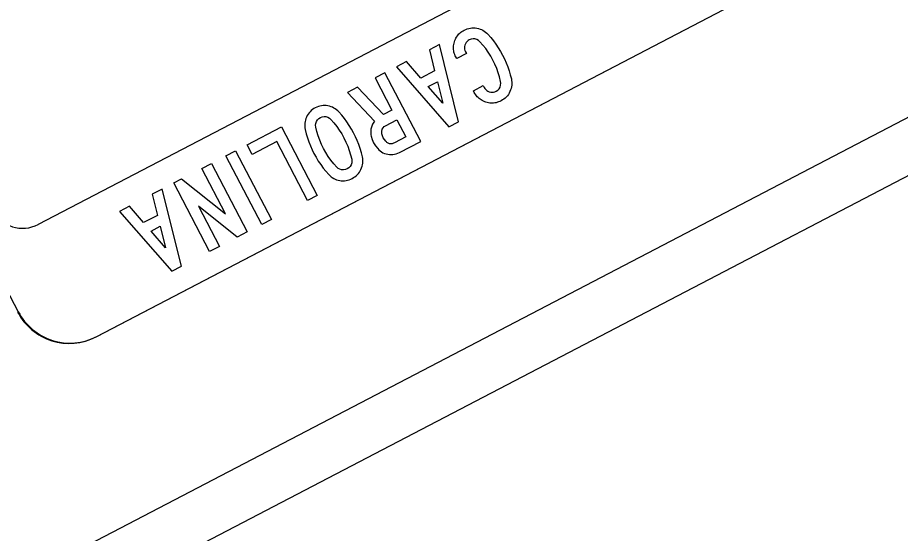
# Model space of a CAD drawing. Extents: x 2001876 to 2025694, y 804561 to 868938.
# Drawn here: x 2011022.54 to 2011065.83, y 824414.51 to 824439.81 of the extents above; entities that cross this region are included whole.
import ezdxf

# ---------------------------------------------------------------- set-up
doc = ezdxf.new("R2010")
doc.units = 0
doc.layers.add('TR SN EXTRUDED PANEL SIGNS- MOUNTED OVERHEAD', color=7, linetype='Continuous')

msp = doc.modelspace()

# ---------------------------------------------------------------- linework, layer by layer
at = {"layer": 'TR SN EXTRUDED PANEL SIGNS- MOUNTED OVERHEAD'}
for p, q in [((2011026.383, 824424.154), (2011088.68, 824456.645)), ((2011026.415, 824424.171), (2011088.712, 824456.662)), ((2011023.548, 824429.668), (2011023.549, 824429.668)), ((2011022.569, 824425.379), (2011022.569, 824425.379)), ((2011026.416, 824424.17), (2011026.415, 824424.171))]:
    msp.add_line(p, q, dxfattribs=at)
for points in [[(2011085.839, 824462.17), (2011085.839, 824462.171), (2011062.843, 824450.162), (2011062.973, 824450.028), (2011063.846, 824450.254), (2011064.256, 824449.938), (2011064.664, 824449.978), (2011065.246, 824449.85), (2011065.938, 824449.04), (2011065.476, 824446.779), (2011063.644, 824444.795), (2011063.559, 824444.393), (2011057.849, 824441.676), (2011055.943, 824442.55), (2011052.502, 824440.832), (2011050.942, 824441.363), (2011047.871, 824442.353), (2011023.548, 824429.668)], [(2011004.119, 824460.757), (2011004.118, 824460.756), (2011022.569, 824425.379)], [(2011044.071, 824437.796), (2011044.027, 824437.88), (2011043.997, 824437.94), (2011043.973, 824438), (2011043.953, 824438.06), (2011043.937, 824438.121), (2011043.925, 824438.182), (2011043.917, 824438.244), (2011043.913, 824438.306), (2011043.915, 824438.369), (2011043.92, 824438.431), (2011043.929, 824438.495), (2011043.943, 824438.558), (2011043.961, 824438.622), (2011043.983, 824438.685), (2011044.007, 824438.745), (2011044.036, 824438.803), (2011044.067, 824438.857), (2011044.103, 824438.909), (2011044.141, 824438.958), (2011044.183, 824439.005), (2011044.228, 824439.048), (2011044.276, 824439.089), (2011044.328, 824439.127), (2011044.382, 824439.163), (2011044.441, 824439.195), (2011044.515, 824439.231), (2011044.589, 824439.259), (2011044.665, 824439.28), (2011044.742, 824439.296), (2011044.82, 824439.304), (2011044.898, 824439.306), (2011044.977, 824439.301), (2011045.057, 824439.29), (2011045.138, 824439.273), (2011045.214, 824439.25), (2011045.286, 824439.221), (2011045.357, 824439.187), (2011045.423, 824439.147), (2011045.487, 824439.102), (2011045.547, 824439.05), (2011045.605, 824438.994), (2011045.742, 824438.837), (2011045.872, 824438.675), (2011045.995, 824438.508), (2011046.112, 824438.334), (2011046.221, 824438.154), (2011046.323, 824437.969), (2011046.415, 824437.783), (2011046.499, 824437.594), (2011046.574, 824437.401), (2011046.642, 824437.205), (2011046.7, 824437.005), (2011046.752, 824436.802), (2011046.765, 824436.722), (2011046.773, 824436.644), (2011046.774, 824436.565), (2011046.769, 824436.488), (2011046.757, 824436.41), (2011046.739, 824436.334), (2011046.715, 824436.258), (2011046.683, 824436.182), (2011046.646, 824436.109), (2011046.605, 824436.041), (2011046.558, 824435.977), (2011046.506, 824435.918), (2011046.45, 824435.864), (2011046.388, 824435.814), (2011046.321, 824435.768), (2011046.25, 824435.727), (2011046.189, 824435.698), (2011046.129, 824435.673), (2011046.069, 824435.653), (2011046.007, 824435.636), (2011045.946, 824435.625), (2011045.883, 824435.617), (2011045.822, 824435.614), (2011045.759, 824435.614), (2011045.696, 824435.619), (2011045.633, 824435.629), (2011045.569, 824435.643), (2011045.506, 824435.661), (2011045.443, 824435.683), (2011045.383, 824435.708), (2011045.325, 824435.736), (2011045.271, 824435.768), (2011045.219, 824435.803), (2011045.17, 824435.841), (2011045.124, 824435.883), (2011045.081, 824435.928), (2011045.04, 824435.976), (2011045.002, 824436.027), (2011044.966, 824436.082), (2011044.935, 824436.14), (2011044.891, 824436.224), (2011045.367, 824436.473), (2011045.411, 824436.388), (2011045.448, 824436.328), (2011045.492, 824436.275), (2011045.544, 824436.232), (2011045.603, 824436.197)], [(2011045.603, 824436.197), (2011045.669, 824436.17), (2011045.739, 824436.154), (2011045.806, 824436.148), (2011045.873, 824436.154), (2011045.94, 824436.171), (2011046.004, 824436.199), (2011046.083, 824436.252), (2011046.148, 824436.32), (2011046.198, 824436.403), (2011046.227, 824436.493), (2011046.237, 824436.587), (2011046.226, 824436.682), (2011046.173, 824436.897), (2011046.108, 824437.108), (2011046.033, 824437.316), (2011045.945, 824437.519), (2011045.847, 824437.72), (2011045.738, 824437.917), (2011045.621, 824438.106), (2011045.493, 824438.288), (2011045.357, 824438.462), (2011045.211, 824438.628), (2011045.14, 824438.69), (2011045.058, 824438.735), (2011044.967, 824438.762), (2011044.871, 824438.768), (2011044.778, 824438.754), (2011044.689, 824438.719), (2011044.63, 824438.682), (2011044.578, 824438.638), (2011044.534, 824438.586), (2011044.5, 824438.528), (2011044.474, 824438.462), (2011044.458, 824438.393), (2011044.452, 824438.325), (2011044.458, 824438.259), (2011044.475, 824438.193), (2011044.503, 824438.128), (2011044.547, 824438.045), (2011044.071, 824437.796), (2011044.071, 824437.796)], [(2011043.688, 824434.454), (2011044.162, 824434.701), (2011043.222, 824438.491), (2011042.732, 824438.235), (2011042.99, 824437.198), (2011042.311, 824436.845), (2011041.609, 824437.65), (2011041.119, 824437.394), (2011043.688, 824434.454)], [(2011040.044, 824434.736), (2011040.008, 824434.688), (2011039.976, 824434.639), (2011039.948, 824434.59), (2011039.923, 824434.54), (2011039.903, 824434.489), (2011039.886, 824434.437), (2011039.872, 824434.384), (2011039.861, 824434.331), (2011039.855, 824434.277), (2011039.852, 824434.222), (2011039.853, 824434.166), (2011039.856, 824434.109), (2011039.865, 824434.052), (2011039.876, 824433.994), (2011039.925, 824433.828), (2011039.996, 824433.667), (2011040.086, 824433.518), (2011040.196, 824433.382), (2011040.254, 824433.322), (2011040.317, 824433.268), (2011040.384, 824433.222), (2011040.454, 824433.182), (2011040.529, 824433.149), (2011040.608, 824433.123), (2011040.692, 824433.104), (2011040.777, 824433.092), (2011040.861, 824433.088), (2011040.943, 824433.092), (2011041.025, 824433.104), (2011041.106, 824433.125), (2011041.185, 824433.153), (2011041.263, 824433.189), (2011042.304, 824433.732), (2011040.549, 824437.097), (2011040.073, 824436.849), (2011040.896, 824435.272), (2011040.476, 824435.053), (2011039.198, 824436.393), (2011038.708, 824436.137), (2011040.044, 824434.736)], [(2011043.122, 824436.662), (2011043.388, 824435.613), (2011042.675, 824436.429), (2011043.122, 824436.662)], [(2011037.171, 824432.955), (2011037.281, 824432.774), (2011037.4, 824432.599), (2011037.523, 824432.431), (2011037.655, 824432.269), (2011037.794, 824432.113), (2011037.85, 824432.056), (2011037.909, 824432.006), (2011037.971, 824431.96), (2011038.037, 824431.921), (2011038.107, 824431.888), (2011038.178, 824431.859), (2011038.253, 824431.837), (2011038.332, 824431.82), (2011038.412, 824431.81), (2011038.491, 824431.806), (2011038.568, 824431.808), (2011038.645, 824431.817), (2011038.721, 824431.832), (2011038.797, 824431.854), (2011038.871, 824431.882), (2011038.945, 824431.918), (2011039.016, 824431.958), (2011039.081, 824432.002), (2011039.142, 824432.052), (2011039.198, 824432.106), (2011039.25, 824432.164), (2011039.297, 824432.227), (2011039.337, 824432.294), (2011039.374, 824432.366), (2011039.405, 824432.44), (2011039.43, 824432.516), (2011039.448, 824432.591), (2011039.46, 824432.667), (2011039.466, 824432.744), (2011039.465, 824432.821), (2011039.459, 824432.9), (2011039.445, 824432.978), (2011039.395, 824433.181), (2011039.336, 824433.382), (2011039.268, 824433.579), (2011039.192, 824433.775), (2011039.108, 824433.967), (2011039.014, 824434.157), (2011038.913, 824434.341), (2011038.804, 824434.519), (2011038.688, 824434.692), (2011038.565, 824434.86), (2011038.434, 824435.024), (2011038.296, 824435.182), (2011038.239, 824435.238), (2011038.18, 824435.289), (2011038.117, 824435.335), (2011038.051, 824435.374), (2011037.981, 824435.409), (2011037.909, 824435.438), (2011037.833, 824435.461), (2011037.754, 824435.479), (2011037.672, 824435.49), (2011037.593, 824435.495), (2011037.514, 824435.493), (2011037.437, 824435.485), (2011037.36, 824435.47), (2011037.285, 824435.449), (2011037.21, 824435.42), (2011037.136, 824435.386), (2011037.065, 824435.345), (2011036.998, 824435.299), (2011036.936, 824435.249), (2011036.88, 824435.195), (2011036.828, 824435.136), (2011036.783, 824435.072), (2011036.741, 824435.004), (2011036.705, 824434.932), (2011036.674, 824434.856), (2011036.65, 824434.781), (2011036.633, 824434.705), (2011036.622, 824434.628), (2011036.616, 824434.55), (2011036.618, 824434.472), (2011036.627, 824434.394), (2011036.642, 824434.315), (2011036.691, 824434.111), (2011036.75, 824433.91), (2011036.817, 824433.713), (2011036.893, 824433.519), (2011036.976, 824433.329), (2011037.069, 824433.143), (2011037.171, 824432.955)], [(2011037.447, 824433.591), (2011037.36, 824433.796), (2011037.283, 824434.005), (2011037.217, 824434.218), (2011037.162, 824434.435), (2011037.152, 824434.528), (2011037.162, 824434.619), (2011037.192, 824434.709), (2011037.241, 824434.79), (2011037.305, 824434.857), (2011037.385, 824434.909), (2011037.474, 824434.944), (2011037.565, 824434.958), (2011037.659, 824434.95), (2011037.75, 824434.923), (2011037.831, 824434.878), (2011037.902, 824434.816), (2011038.049, 824434.647), (2011038.186, 824434.472), (2011038.313, 824434.291), (2011038.43, 824434.102), (2011038.538, 824433.908), (2011038.637, 824433.706), (2011038.725, 824433.501), (2011038.801, 824433.292), (2011038.866, 824433.079), (2011038.92, 824432.864), (2011038.931, 824432.77), (2011038.921, 824432.679), (2011038.89, 824432.589), (2011038.843, 824432.509), (2011038.779, 824432.442), (2011038.699, 824432.389), (2011038.61, 824432.354), (2011038.519, 824432.34), (2011038.424, 824432.346), (2011038.334, 824432.372), (2011038.254, 824432.415), (2011038.184, 824432.475), (2011038.039, 824432.642), (2011037.903, 824432.818), (2011037.775, 824433), (2011037.655, 824433.191), (2011037.546, 824433.39), (2011037.447, 824433.591)], [(2011041.58, 824433.96), (2011041.015, 824433.666), (2011040.978, 824433.648), (2011040.942, 824433.635), (2011040.906, 824433.625), (2011040.872, 824433.619), (2011040.838, 824433.617), (2011040.805, 824433.619), (2011040.772, 824433.625), (2011040.74, 824433.634), (2011040.709, 824433.647), (2011040.678, 824433.665), (2011040.649, 824433.686), (2011040.62, 824433.711), (2011040.592, 824433.74), (2011040.526, 824433.823), (2011040.47, 824433.916), (2011040.427, 824434.012), (2011040.397, 824434.113), (2011040.391, 824434.227), (2011040.421, 824434.339), (2011040.46, 824434.407), (2011040.512, 824434.463), (2011040.577, 824434.506), (2011041.142, 824434.8), (2011041.58, 824433.96)], [(2011030.094, 824427.364), (2011030.568, 824427.611), (2011029.629, 824431.401), (2011029.138, 824431.145), (2011029.396, 824430.108), (2011028.717, 824429.755), (2011028.015, 824430.56), (2011027.525, 824430.304), (2011030.094, 824427.364)], [(2011029.528, 824429.572), (2011029.794, 824428.523), (2011029.081, 824429.339), (2011029.528, 824429.572)]]:
    msp.add_lwpolyline(points, dxfattribs=at)
for points in [[(2010868.94, 824332.039), (2011104.789, 824455.046), (2011105.961, 824452.8), (2010870.111, 824329.792), (2010868.94, 824332.039)], [(2011033.794, 824433.574), (2011035.478, 824434.452), (2011037.233, 824431.087), (2011036.756, 824430.839), (2011035.25, 824433.727), (2011034.042, 824433.098), (2011033.794, 824433.574)], [(2011032.755, 824433.032), (2011033.227, 824433.278), (2011034.982, 824429.913), (2011034.51, 824429.667), (2011032.755, 824433.032)], [(2011030.199, 824431.699), (2011030.574, 824431.895), (2011032.727, 824430.184), (2011031.565, 824432.411), (2011032.041, 824432.66), (2011033.796, 824429.295), (2011033.311, 824429.042), (2011031.402, 824430.554), (2011032.43, 824428.583), (2011031.954, 824428.334), (2011030.199, 824431.699)]]:
    msp.add_lwpolyline(points, close=True, dxfattribs=at)
for centre, radius, start, end in [((2011022.779, 824431.138), 1.66, 207.6427, 297.6426), ((2011025.065, 824426.681), 2.851, 207.5444, 297.5446), ((2011025.097, 824426.698), 2.851, 207.5444, 297.5446)]:
    msp.add_arc(centre, radius, start, end, dxfattribs=at)

# ---------------------------------------------------------------- texts
msp.add_text('REMOVE EXISTING BRIDGE MOUNT', height=20, rotation=207.5444, dxfattribs=at).set_placement((2011438.688, 824490.598))

doc.saveas('drawing.dxf')
